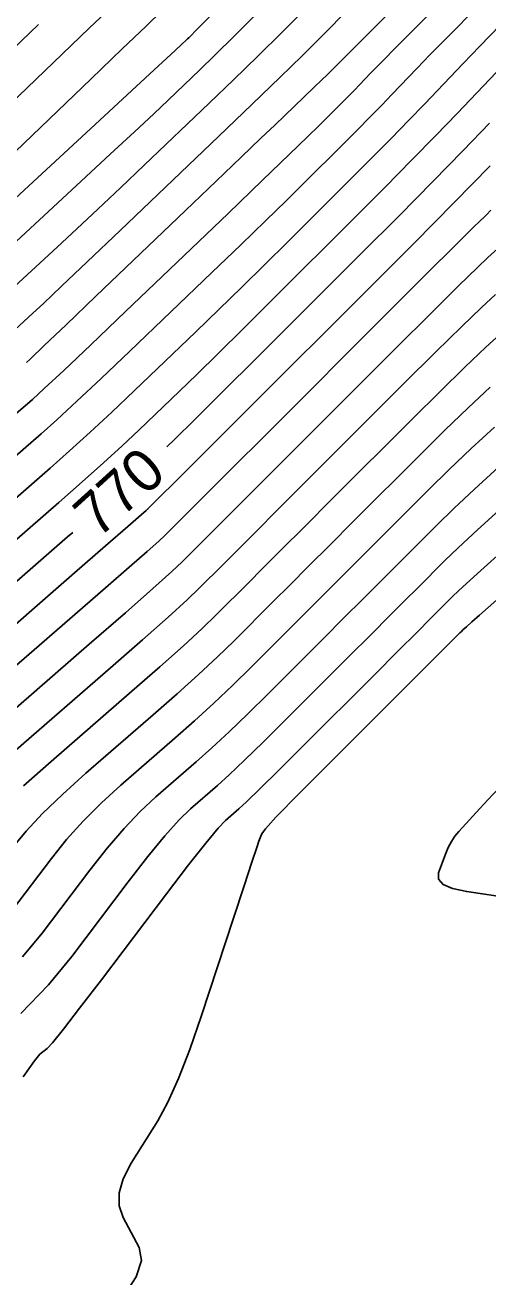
# Model space of a CAD drawing. Extents: x 2079879 to 2092887, y 778083 to 784051.
# Drawn here: x 2084329.3 to 2084359.8, y 780949.6 to 781032.2 of the extents above; entities that cross this region are included whole.
import ezdxf

# ---------------------------------------------------------------- set-up
doc = ezdxf.new("R2010")
doc.units = 0
doc.layers.add('DT_X_Contour_Major', color=7, linetype='Continuous')
doc.layers.add('DT_X_Contour_Minor', color=7, linetype='Continuous')

msp = doc.modelspace()

# ---------------------------------------------------------------- linework, layer by layer
at = {"layer": 'DT_X_Contour_Major'}
for points in [[(2084360.852, 781055.872), (2084359.712, 781054.727), (2084359.083, 781054.086), (2084358.088, 781053.046), (2084357.445, 781052.385), (2084356.264, 781051.182), (2084354.543, 781049.435), (2084352.284, 781047.146), (2084345.54, 781040.319), (2084343.285, 781038.038), (2084341.579, 781036.315), (2084340.42, 781035.151), (2084339.81, 781034.546), (2084338.913, 781033.675), (2084338.331, 781033.114), (2084337.258, 781032.085), (2084335.693, 781030.587), (2084333.638, 781028.621), (2084327.502, 781022.753), (2084325.413, 781020.757), (2084323.746, 781019.17), (2084322.501, 781017.992), (2084321.679, 781017.224), (2084320.608, 781016.237)], [(2084363.671, 781043.387), (2084355.817, 781035.511), (2084353.226, 781032.913), (2084351.342, 781031.023), (2084350.166, 781029.844), (2084349.698, 781029.374), (2084349.392, 781029.066), (2084349.2, 781028.878), (2084348.854, 781028.544), (2084348.353, 781028.064), (2084347.698, 781027.438), (2084345.745, 781025.574), (2084344.827, 781024.697), (2084343.539, 781023.465), (2084341.88, 781021.878), (2084339.851, 781019.935), (2084333.946, 781014.282), (2084331.987, 781012.409), (2084330.541, 781011.03), (2084329.608, 781010.145), (2084329.364, 781009.92)], [(2084359.928, 781025.707), (2084358.173, 781023.887), (2084356.181, 781021.85), (2084353.95, 781019.597), (2084351.482, 781017.126), (2084344.583, 781010.249), (2084342.257, 781007.932), (2084340.451, 781006.14), (2084339.167, 781004.872), (2084338.639, 781004.358)], [(2084360.823, 781011.967), (2084359.678, 781010.922), (2084358.295, 781009.612), (2084356.675, 781008.035), (2084354.816, 781006.192), (2084349.542, 781000.922), (2084347.712, 780999.095), (2084346.18, 780997.564), (2084344.946, 780996.331), (2084344.008, 780995.395), (2084341.905, 780993.295), (2084340.965, 780992.389), (2084339.722, 780991.245), (2084338.176, 780989.864), (2084336.328, 780988.245), (2084330.995, 780983.612), (2084329.18, 780982.006)], [(2084332.417, 780998.718), (2084332.079, 780998.424), (2084326.773, 780993.81)], [(2084361.082, 780997.766), (2084359.343, 780996.205), (2084358.156, 780995.125), (2084357.521, 780994.526), (2084356.564, 780993.57), (2084356.028, 780993.035), (2084355.14, 780992.148), (2084353.898, 780990.908), (2084352.303, 780989.316), (2084347.578, 780984.6), (2084345.987, 780983.017), (2084344.756, 780981.804), (2084343.886, 780980.962), (2084343.376, 780980.49), (2084342.497, 780979.726), (2084342.007, 780979.21), (2084341.196, 780978.233), (2084340.064, 780976.796), (2084338.611, 780974.898), (2084334.309, 780969.225), (2084332.875, 780967.346), (2084331.801, 780965.963), (2084331.085, 780965.077), (2084330.729, 780964.688), (2084330.258, 780964.312), (2084329.893, 780963.871), (2084329.151, 780962.83)]]:
    msp.add_lwpolyline(points, dxfattribs=at)
at = {"layer": 'DT_X_Contour_Minor'}
for points in [[(2084335.387, 781033.748), (2084333.511, 781031.95), (2084331.148, 781029.689), (2084324.196, 781023.04)], [(2084350.902, 781033.489), (2084348.614, 781031.185), (2084347.559, 781030.139), (2084346.111, 781028.729), (2084344.27, 781026.955), (2084342.035, 781024.817), (2084335.553, 781018.63), (2084333.37, 781016.549), (2084331.683, 781014.944), (2084330.492, 781013.816), (2084329.797, 781013.165), (2084328.603, 781012.064)], [(2084341.661, 781032.927), (2084340.565, 781031.818), (2084340.19, 781031.438), (2084340.149, 781031.398), (2084340.122, 781031.373), (2084340.073, 781031.325), (2084340.001, 781031.257), (2084339.907, 781031.167), (2084339.626, 781030.898), (2084339.189, 781030.492), (2084338.09, 781029.476), (2084336.329, 781027.85), (2084333.905, 781025.614), (2084326.558, 781018.838)], [(2084344.906, 781033.262), (2084343.146, 781031.505), (2084341.776, 781030.152), (2084340.797, 781029.202), (2084338.707, 781027.207), (2084337.761, 781026.312), (2084336.491, 781025.125), (2084334.896, 781023.645), (2084332.978, 781021.872), (2084327.429, 781016.754)], [(2084359.005, 781033.241), (2084357.274, 781031.499), (2084355.986, 781030.193), (2084355.141, 781029.323), (2084353.48, 781027.585), (2084352.811, 781026.891), (2084352.052, 781026.116), (2084351.203, 781025.257), (2084350.263, 781024.316), (2084347.634, 781021.696), (2084346.518, 781020.594), (2084345.141, 781019.251), (2084343.503, 781017.668), (2084341.604, 781015.845), (2084336.193, 781010.664), (2084334.305, 781008.867), (2084332.701, 781007.361), (2084331.38, 781006.146), (2084330.344, 781005.222), (2084327.957, 781003.147)], [(2084347.835, 781033.303), (2084346.232, 781031.7), (2084344.628, 781030.117), (2084343.023, 781028.553), (2084341.416, 781027.009), (2084337.13, 781022.918), (2084335.566, 781021.43), (2084334.087, 781020.034), (2084332.694, 781018.73), (2084331.387, 781017.518), (2084328.016, 781014.409)], [(2084355.765, 781032.705), (2084353.915, 781030.85), (2084352.69, 781029.617), (2084352.092, 781029.007), (2084351.33, 781028.21), (2084351.024, 781027.893), (2084350.676, 781027.537), (2084350.287, 781027.144), (2084349.856, 781026.713), (2084348.652, 781025.512), (2084347.939, 781024.814), (2084346.705, 781023.621), (2084344.949, 781021.934), (2084342.671, 781019.751), (2084335.902, 781013.27), (2084333.615, 781011.086), (2084331.829, 781009.395), (2084330.546, 781008.195), (2084329.765, 781007.488), (2084328.352, 781006.26)], [(2084330.164, 781032.198), (2084324.404, 781026.689)], [(2084360.633, 781032.147), (2084359.282, 781030.768), (2084358.191, 781029.638), (2084355.629, 781026.959), (2084354.599, 781025.89), (2084353.429, 781024.694), (2084352.119, 781023.37), (2084350.669, 781021.919), (2084346.617, 781017.88), (2084345.098, 781016.373), (2084343.578, 781014.881), (2084342.058, 781013.403), (2084340.538, 781011.94), (2084336.483, 781008.058), (2084334.995, 781006.648), (2084333.572, 781005.327), (2084332.215, 781004.097), (2084330.922, 781002.956), (2084327.562, 781000.035)], [(2084361.24, 781029.954), (2084357.779, 781026.333), (2084356.386, 781024.888), (2084354.805, 781023.272), (2084353.035, 781021.484), (2084351.076, 781019.523), (2084345.6, 781014.065), (2084343.677, 781012.153), (2084342.015, 781010.51), (2084340.612, 781009.137), (2084339.471, 781008.034), (2084336.774, 781005.452), (2084335.686, 781004.428), (2084334.444, 781003.293), (2084333.049, 781002.047), (2084331.501, 781000.69), (2084327.167, 780996.922)], [(2084359.969, 781022.894), (2084357.59, 781020.462), (2084354.94, 781017.784), (2084352.02, 781014.861), (2084343.873, 781006.739), (2084341.192, 781004.067), (2084339.261, 781002.142), (2084338.079, 781000.964), (2084337.647, 781000.532), (2084337.493, 781000.379), (2084337.442, 781000.328), (2084337.405, 781000.291), (2084337.382, 781000.268), (2084337.373, 781000.258), (2084337.366, 781000.251), (2084337.361, 781000.247), (2084337.351, 781000.238), (2084337.336, 781000.225), (2084337.315, 781000.207), (2084337.255, 781000.155), (2084336.944, 780999.884), (2084336.056, 780999.112), (2084334.59, 780997.837), (2084332.547, 780996.061), (2084326.33, 780990.656)], [(2084360.005, 781019.951), (2084359.721, 781019.657), (2084359.559, 781019.5), (2084359.292, 781019.263), (2084358.835, 781018.816), (2084357.667, 781017.656), (2084355.786, 781015.781), (2084353.193, 781013.191), (2084345.328, 781005.333), (2084342.723, 781002.73), (2084340.805, 781000.814), (2084339.574, 780999.585), (2084339.031, 780999.042), (2084338.5, 780998.512), (2084338.106, 780998.147), (2084337.322, 780997.449), (2084336.146, 780996.419), (2084334.581, 780995.055), (2084329.886, 780990.976), (2084328.237, 780989.543)], [(2084360.892, 781017.799), (2084359.802, 781016.831), (2084359.116, 781016.185), (2084357.876, 781014.974), (2084356.082, 781013.199), (2084353.734, 781010.858), (2084346.733, 781003.863), (2084344.386, 781001.518), (2084342.597, 780999.731), (2084341.365, 780998.5), (2084340.69, 780997.827), (2084339.635, 780996.773), (2084338.956, 780996.138), (2084337.708, 780995.022), (2084335.892, 780993.425), (2084333.508, 780991.348), (2084326.395, 780985.167)], [(2084360.313, 781014.399), (2084359.397, 781013.554), (2084358.086, 781012.293), (2084356.378, 781010.617), (2084354.275, 781008.525), (2084348.137, 781002.393), (2084346.049, 781000.306), (2084344.389, 780998.647), (2084343.155, 780997.416), (2084342.349, 780996.611), (2084340.77, 780995.034), (2084339.96, 780994.263), (2084338.715, 780993.134), (2084337.034, 780991.645), (2084334.918, 780989.797), (2084328.695, 780984.39)], [(2084359.959, 781008.291), (2084358.505, 781006.93), (2084356.971, 781005.453), (2084355.357, 781003.859), (2084350.946, 780999.452), (2084349.376, 780997.883), (2084347.972, 780996.481), (2084346.736, 780995.247), (2084345.667, 780994.179), (2084343.039, 780991.556), (2084341.969, 780990.515), (2084340.729, 780989.357), (2084339.318, 780988.084), (2084337.737, 780986.694), (2084333.295, 780982.835), (2084331.745, 780981.447), (2084330.426, 780980.175), (2084329.338, 780979.022), (2084328.482, 780977.985)], [(2084360.24, 781005.66), (2084358.714, 781004.249), (2084357.267, 781002.871), (2084355.898, 781001.525), (2084352.35, 780997.981), (2084351.039, 780996.671), (2084349.764, 780995.398), (2084348.527, 780994.162), (2084347.326, 780992.963), (2084344.174, 780989.817), (2084342.974, 780988.64), (2084341.735, 780987.469), (2084340.46, 780986.303), (2084339.147, 780985.143), (2084335.596, 780982.058), (2084334.311, 780980.887), (2084333.119, 780979.69), (2084332.02, 780978.465), (2084331.014, 780977.213), (2084328.456, 780973.84)], [(2084360.521, 781003.028), (2084358.924, 781001.568), (2084357.563, 781000.289), (2084356.439, 780999.192), (2084353.755, 780996.511), (2084352.702, 780995.459), (2084351.556, 780994.315), (2084350.317, 780993.077), (2084348.985, 780991.748), (2084345.309, 780988.078), (2084343.978, 780986.766), (2084342.742, 780985.58), (2084341.602, 780984.523), (2084340.557, 780983.592), (2084337.896, 780981.281), (2084336.876, 780980.328), (2084335.811, 780979.204), (2084334.701, 780977.909), (2084333.546, 780976.442), (2084330.407, 780972.301), (2084329.111, 780970.731)], [(2084360.802, 781000.397), (2084359.133, 780998.886), (2084357.859, 780997.707), (2084356.98, 780996.859), (2084355.159, 780995.041), (2084354.365, 780994.247), (2084353.348, 780993.231), (2084352.108, 780991.993), (2084350.644, 780990.532), (2084346.444, 780986.339), (2084344.982, 780984.891), (2084343.749, 780983.692), (2084342.744, 780982.742), (2084341.966, 780982.041), (2084340.196, 780980.503), (2084339.441, 780979.769), (2084338.503, 780978.718), (2084337.382, 780977.352), (2084336.079, 780975.67), (2084332.358, 780970.763), (2084330.822, 780968.901), (2084329.003, 780966.996)], [(2084360.77, 780994.607), (2084359.262, 780993.268), (2084358.763, 780992.824), (2084358.397, 780992.497), (2084358.163, 780992.286), (2084358.062, 780992.193), (2084357.968, 780992.1), (2084357.718, 780991.85), (2084357.039, 780991.172), (2084355.929, 780990.064), (2084354.389, 780988.527), (2084349.711, 780983.857), (2084348.152, 780982.298), (2084346.983, 780981.124), (2084346.206, 780980.336), (2084345.82, 780979.933), (2084345.311, 780979.373), (2084345.138, 780979.173), (2084345.001, 780978.994), (2084344.9, 780978.837), (2084344.835, 780978.7), (2084344.709, 780978.365), (2084344.569, 780977.953), (2084344.243, 780976.971), (2084343.731, 780975.416), (2084343.033, 780973.291), (2084340.924, 780966.86), (2084340.149, 780964.619), (2084339.408, 780962.717), (2084338.701, 780961.155), (2084338.027, 780959.932), (2084336.275, 780957.124), (2084335.75, 780956.111), (2084335.488, 780955.176), (2084335.49, 780954.321), (2084335.755, 780953.544), (2084336.814, 780951.579), (2084336.959, 780950.726), (2084336.601, 780949.642), (2084335.739, 780948.327)], [(2084360.92, 780982.277), (2084359.805, 780981.082), (2084359.03, 780980.248), (2084358.595, 780979.776), (2084357.89, 780978.999), (2084357.637, 780978.687), (2084357.407, 780978.333), (2084357.201, 780977.938), (2084357.018, 780977.501), (2084356.562, 780976.28), (2084356.55, 780975.859), (2084356.855, 780975.511), (2084357.478, 780975.237), (2084358.419, 780975.036), (2084361.351, 780974.597)]]:
    msp.add_lwpolyline(points, dxfattribs=at)

# ---------------------------------------------------------------- texts
at = {"layer": 'DT_X_Contour_Major'}
msp.add_text('770', height=2.8, rotation=42.18819, dxfattribs=at).set_placement((2084334.095, 780998.261))

doc.saveas('drawing.dxf')
